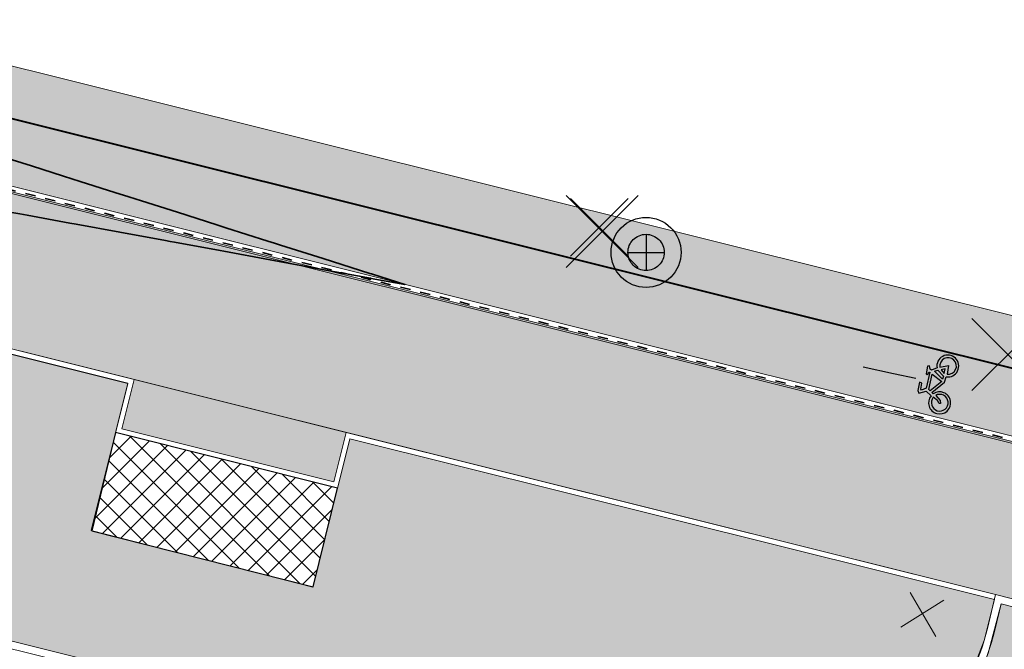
# Model space of a CAD drawing. Header units: metres. Extents: x 538891 to 1080079, y 6588829 to 13178720.
# Tile 592 of 656: x 540058 to 540077, y 6589281 to 6589294. Entities that reach past the tile are written whole.
import ezdxf

# ---------------------------------------------------------------- set-up
doc = ezdxf.new("R2010")
doc.units = ezdxf.units.M
doc.header["$LTSCALE"] = 0.4
doc.linetypes.add('#9_VIA31', pattern=[1, 0.5, -0.5])
doc.layers.add('KOLDE PST', color=7, linetype='Continuous')

# ---------------------------------------------------------------- blocks, each defined once
blk = doc.blocks.new('#9_019061_PP_TL (2D)')
at = {"linetype": 'Continuous', "lineweight": 0, "true_color": 0xffdf7f}
blk.add_hatch(color=41, dxfattribs=at).paths.add_polyline_path([(540078.0032806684, 6589286.742313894), (539977.6468669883, 6589311.778495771), (539969.9075633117, 6589313.554667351), (539852.4138452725, 6589342.430809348), (539846.469636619, 6589343.924182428), (539792.5735380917, 6589357.385167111), (539787.216163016, 6589358.722468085), (539640.4988541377, 6589395.799547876), (539628.2653642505, 6589398.679031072), (539563.8528905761, 6589414.96441731), (539555.9774451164, 6589416.819425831), (539478.7291213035, 6589436.23695716), (539478.412205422, 6589434.976177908), (539555.6416252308, 6589415.563398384), (539563.5342388, 6589413.704075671), (539630.8259227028, 6589396.690739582), (539632.5627005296, 6589396.29121415), (539640.054637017, 6589394.570937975), (539786.8498664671, 6589357.474166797), (539792.2585289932, 6589356.123910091), (539846.1546275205, 6589342.662925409), (539852.1035803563, 6589341.168376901), (539969.5972983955, 6589312.292234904), (539977.3441096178, 6589310.514182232), (540019.7245198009, 6589299.9414284), (540032.9319836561, 6589296.646527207), (540077.6886104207, 6589285.480972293), (540077.6957445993, 6589285.479145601)])
at = {"linetype": 'Continuous', "lineweight": 0, "true_color": 0xadadad}
h = blk.add_hatch(color=253, dxfattribs=at)
edge = h.paths.add_edge_path()
edge.add_line((539477.7626632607, 6589431.943014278), (539486.2567841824, 6589429.807888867))
edge.add_line((539486.2567841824, 6589429.807888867), (539486.1105153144, 6589429.225990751))
edge.add_line((539486.1105153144, 6589429.225990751), (539487.5652606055, 6589428.86031858))
edge.add_line((539487.5652606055, 6589428.86031858), (539487.7115294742, 6589429.442216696))
edge.add_line((539487.7115294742, 6589429.442216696), (539555.6592118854, 6589412.362541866))
edge.add_line((539555.6592118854, 6589412.362541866), (539562.7557662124, 6589410.648743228))
edge.add_line((539562.7557662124, 6589410.648743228), (539566.8068955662, 6589409.679105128))
edge.add_line((539566.8068955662, 6589409.679105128), (539620.1116983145, 6589396.202067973))
edge.add_arc((539619.5969534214, 6589394.166131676), 2.099999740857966, -13.653471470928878, 75.8112727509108, ccw=False)
edge.add_line((539621.6376095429, 6589393.670428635), (539620.7163126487, 6589389.877732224))
edge.add_line((539620.7163126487, 6589389.877732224), (539624.408929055, 6589388.980746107))
edge.add_line((539624.408929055, 6589388.980746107), (539625.312583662, 6589392.700814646))
edge.add_arc((539627.353239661, 6589392.205112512), 2.099999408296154, 75.81124942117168, 166.3465518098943, ccw=False)
edge.add_line((539627.8679853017, 6589394.241048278), (539632.6017820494, 6589393.044203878))
edge.add_line((539632.6017820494, 6589393.044203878), (539643.071860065, 6589390.610996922))
edge.add_line((539643.071860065, 6589390.610996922), (539786.0372070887, 6589354.482079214))
edge.add_line((539786.0372070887, 6589354.482079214), (539792.3012314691, 6589352.918019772))
edge.add_line((539792.3012314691, 6589352.918019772), (539845.3438683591, 6589339.670194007))
edge.add_line((539845.3438683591, 6589339.670194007), (539851.4124813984, 6589338.145976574))
edge.add_line((539851.4124813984, 6589338.145976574), (539860.7490034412, 6589335.851362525))
edge.add_line((539860.7490034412, 6589335.851362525), (539968.6993229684, 6589309.320678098))
edge.add_line((539968.6993229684, 6589309.320678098), (539969.2265677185, 6589309.197134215))
edge.add_line((539969.2265677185, 6589309.197134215), (539974.9736439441, 6589307.850480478))
edge.add_line((539974.9736439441, 6589307.850480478), (539975.8875834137, 6589307.636268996))
edge.add_line((539975.8875834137, 6589307.636268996), (539978.9424721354, 6589306.920423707))
edge.add_line((539978.9424721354, 6589306.920423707), (540047.1253681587, 6589289.910655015))
edge.add_arc((540046.6170546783, 6589287.873103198), 2.100000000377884, -13.970976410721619, 75.99219687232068, ccw=False)
edge.add_line((540048.6549327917, 6589287.366099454), (540047.8150951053, 6589283.990410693))
edge.add_line((540047.8150951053, 6589283.990410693), (540051.5026840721, 6589283.072975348))
edge.add_line((540051.5026840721, 6589283.072975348), (540052.341280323, 6589286.443674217))
edge.add_arc((540054.3791583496, 6589285.936670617), 2.099999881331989, 75.99219364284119, 166.0290268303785, ccw=False)
edge.add_line((540054.8874719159, 6589287.97422229), (540076.8168840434, 6589282.503433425))
edge.add_line((540076.8168840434, 6589282.503433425), (540083.4395259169, 6589280.809379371))
edge.add_line((540083.4395259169, 6589280.809379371), (540088.49419581, 6589279.535390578))
edge.add_arc((540094.4575246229, 6589303.195456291), 24.40000000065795, 255.8536971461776, 302.8232301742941)
edge.add_line((540107.6835194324, 6589282.690991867), (540136.9506649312, 6589301.569178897))
edge.add_arc((540138.0889677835, 6589299.804450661), 2.09999979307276, 48.26669205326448, 122.8232344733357, ccw=False)
edge.add_line((540139.4868626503, 6589301.371578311), (540137.7712634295, 6589305.668443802))
edge.add_line((540137.7712634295, 6589305.668443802), (540106.0573725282, 6589285.212032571))
edge.add_arc((540094.4575246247, 6589303.195456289), 21.39999999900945, 255.8536971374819, 302.82323016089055, ccw=False)
edge.add_line((540089.2273919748, 6589282.444415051), (540083.9478910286, 6589283.775070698))
edge.add_line((540083.9478910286, 6589283.775070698), (540077.6641051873, 6589285.384020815))
edge.add_line((540077.6641051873, 6589285.384020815), (540032.9077782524, 6589296.549500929))
edge.add_line((540032.9077782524, 6589296.549500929), (540019.7003143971, 6589299.844402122))
edge.add_line((540019.7003143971, 6589299.844402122), (539977.3208196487, 6589310.41692758))
edge.add_line((539977.3208196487, 6589310.41692758), (539969.5741785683, 6589312.194941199))
edge.add_line((539969.5741785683, 6589312.194941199), (539852.0794640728, 6589341.071328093))
edge.add_line((539852.0794640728, 6589341.071328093), (539846.1303289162, 6589342.565922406))
edge.add_line((539846.1303289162, 6589342.565922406), (539792.2343076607, 6589356.026887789))
edge.add_line((539792.2343076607, 6589356.026887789), (539786.8255053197, 6589357.3771794))
edge.add_line((539786.8255053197, 6589357.3771794), (539640.031194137, 6589394.473718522))
edge.add_line((539640.031194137, 6589394.473718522), (539632.5402822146, 6589396.193759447))
edge.add_line((539632.5402822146, 6589396.193759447), (539630.8024549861, 6589396.593526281))
edge.add_line((539630.8024549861, 6589396.593526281), (539563.5105163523, 6589413.606926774))
edge.add_line((539563.5105163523, 6589413.606926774), (539555.6179698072, 6589415.466233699))
edge.add_line((539555.6179698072, 6589415.466233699), (539478.485107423, 6589434.854742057))
edge.add_line((539478.485107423, 6589434.854742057), (539477.7626632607, 6589431.943014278))
blk.add_hatch(color=253, dxfattribs=at).paths.add_polyline_path([(540064.047610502, 6589285.689018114), (540063.8055564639, 6589284.718755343), (540059.6334265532, 6589285.759587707), (540059.8754805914, 6589286.729850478)])
at = {"linetype": 'Continuous', "lineweight": 0, "true_color": 0xffcdcd}
h = blk.add_hatch(color=254, dxfattribs=at)
edge = h.paths.add_edge_path()
edge.add_arc((540087.0193858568, 6589279.20546182), 4.000027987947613, 166.7333865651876, 255.4242021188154, ccw=False)
edge.add_line((540083.1261075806, 6589280.123398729), (540083.2602063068, 6589280.700419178))
edge.add_line((540083.2602063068, 6589280.700419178), (540076.9267293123, 6589282.320505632))
edge.add_line((540076.9267293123, 6589282.320505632), (540076.6683064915, 6589281.352277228))
edge.add_arc((540071.9425969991, 6589282.985573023), 4.999998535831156, 259.6535575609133, 340.93386922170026, ccw=False)
edge.add_line((540071.0445989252, 6589278.066875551), (540086.0127365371, 6589275.334172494))
at = {"color": 1, "linetype": 'Continuous', "lineweight": 9, "true_color": 0xff0000, "flags": 128}
for points in [[(539981.796562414, 6589300.260590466), (540047.6818387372, 6589283.868991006), (540051.5635113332, 6589282.90326959), (540070.7354442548, 6589278.133483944, 0.4156852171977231), (540076.8006875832, 6589281.802804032), (540076.9267293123, 6589282.320505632), (540083.2602063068, 6589280.700419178), (540083.1261075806, 6589280.123398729, 0.4512525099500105), (540086.5931442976, 6589275.228208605, 0.08837106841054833), (540098.6632348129, 6589275.514511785, 0.08862814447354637), (540108.4754501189, 6589279.39720579), (540134.2044392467, 6589295.299090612, 0.03171887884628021), (540139.3733184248, 6589298.965877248), (540144.0966168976, 6589302.788718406, 0.1623687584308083), (540145.7917529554, 6589305.460266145, 0.07592737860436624), (540145.9654709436, 6589307.344822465, 0.06130623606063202), (540145.4996302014, 6589308.993169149)], [(539981.8327769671, 6589300.406153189), (540047.7180532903, 6589284.014553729), (540051.5997258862, 6589283.048832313), (540070.771658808, 6589278.279046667, 0.4156852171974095), (540076.6549448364, 6589281.838287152), (540076.8168840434, 6589282.503433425), (540083.4395259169, 6589280.809379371), (540083.2721590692, 6589280.089207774, 0.4515373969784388), (540086.6125160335, 6589275.376992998, 0.08839653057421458), (540098.6334344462, 6589275.661521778, 0.08862814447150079), (540108.3965886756, 6589279.524802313), (540134.1255777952, 6589295.42668713, 0.03171887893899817), (540139.278950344, 6589299.082473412), (540144.0020705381, 6589302.905170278, 0.1623569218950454), (540145.6461773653, 6589305.496428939, 0.07563966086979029), (540145.8161509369, 6589307.328893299, 0.06104989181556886), (540145.361347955, 6589308.935048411)]]:
    blk.add_lwpolyline(points, format="xyb", dxfattribs=at)
at = {"color": 26, "linetype": 'Continuous', "lineweight": 9, "true_color": 0x7f1f00, "flags": 128}
for points in [[(539478.3783714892, 6589434.840327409), (539555.608507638, 6589415.427367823), (539563.5010273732, 6589413.568067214), (539630.7930678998, 6589396.554640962), (539632.5313148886, 6589396.154777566), (539640.0218169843, 6589394.43483074), (539786.8157608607, 6589357.338384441), (539792.2246191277, 6589355.988078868), (539846.1206094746, 6589342.527121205), (539852.0698175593, 6589341.032508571), (539969.5649306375, 6589312.156023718), (539977.311503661, 6589310.378025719), (540019.6906322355, 6589299.805591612), (540032.8980960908, 6589296.510690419), (540077.6543030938, 6589285.345240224), (540083.9380421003, 6589283.736302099), (540089.2176160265, 6589282.405628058, 0.2078616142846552), (540106.079054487, 6589285.178418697), (540137.8949928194, 6589305.700653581)], [(539478.412205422, 6589434.976177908), (539555.6416252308, 6589415.563398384), (539563.5342388, 6589413.704075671), (539630.8259227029, 6589396.690739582), (539632.5627005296, 6589396.29121415), (539640.0546370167, 6589394.570937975), (539786.8498664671, 6589357.474166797), (539792.2585289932, 6589356.123910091), (539846.1546275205, 6589342.662925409), (539852.1035803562, 6589341.168376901), (539969.5972983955, 6589312.292234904), (539977.3441096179, 6589310.514182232), (540019.7245198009, 6589299.9414284), (540032.9319836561, 6589296.646527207), (540077.6886104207, 6589285.480972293), (540083.9725133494, 6589283.871992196), (540089.2518318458, 6589282.541382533, 0.2078616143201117), (540106.0031676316, 6589285.296067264), (540137.8191059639, 6589305.818302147)]]:
    blk.add_lwpolyline(points, format="xyb", dxfattribs=at)
at = {"color": 26, "linetype": '#9_VIA31', "lineweight": 35, "true_color": 0x7f1f00, "flags": 128}
blk.add_lwpolyline([(538967.1483286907, 6589597.119765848), (538965.7734895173, 6589591.531124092), (538963.4364157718, 6589580.668595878, 0.09040084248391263), (538963.1941860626, 6589573.007599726), (538965.8296753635, 6589555.415316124, 0.2761386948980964), (538973.2353764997, 6589546.397497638), (538977.321869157, 6589545.18539376), (538983.1510333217, 6589543.646879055, 0.05419097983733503), (538991.0305051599, 6589542.457839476), (538997.3019925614, 6589542.197423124, -0.05419032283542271), (539002.2450342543, 6589541.451494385), (539020.5147111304, 6589536.629505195), (539037.1212181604, 6589531.450152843, 0.09107514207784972), (539048.3728820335, 6589530.085704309), (539075.1435589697, 6589531.719990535, -0.0767516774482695), (539091.290335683, 6589530.226055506), (539160.9258938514, 6589512.781363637), (539209.5338009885, 6589500.51189191), (539288.5486192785, 6589480.452743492, 0.01912560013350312), (539291.6426194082, 6589479.792093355), (539316.1156700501, 6589475.537682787), (539397.2134255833, 6589455.141470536), (539432.3306023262, 6589446.274454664), (539471.4817875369, 6589436.614109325), (539478.3952884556, 6589434.908252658), (539555.6250664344, 6589415.495383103), (539563.5176330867, 6589413.636071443), (539630.8094953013, 6589396.622690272), (539632.5470077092, 6589396.222995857), (539640.0382270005, 6589394.502884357), (539786.8328136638, 6589357.40627562), (539792.2415740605, 6589356.055994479), (539846.1376184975, 6589342.595023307), (539852.0866989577, 6589341.100442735), (539969.5811145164, 6589312.224129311), (539977.3278066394, 6589310.446103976), (540019.7075760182, 6589299.873510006), (540032.9150398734, 6589296.578608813), (540077.6714567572, 6589285.413106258), (540083.9552777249, 6589283.804147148), (540089.2347239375, 6589282.473505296, 0.2078616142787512), (540106.0411110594, 6589285.23724298), (540137.8570493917, 6589305.759477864)], format="xyb", dxfattribs=at)
at = {"color": 41, "linetype": 'Continuous', "lineweight": 9, "true_color": 0xffdf7f, "flags": 128}
blk.add_lwpolyline([(539640.054637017, 6589394.570937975), (539786.8498664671, 6589357.474166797), (539792.2585289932, 6589356.123910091), (539846.1546275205, 6589342.662925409), (539852.1035803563, 6589341.168376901), (539969.5972983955, 6589312.292234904), (539977.3441096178, 6589310.514182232), (540019.7245198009, 6589299.9414284), (540032.9319836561, 6589296.646527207), (540077.6886104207, 6589285.480972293), (540077.6957445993, 6589285.479145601), (540078.0032806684, 6589286.742313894), (539977.6468669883, 6589311.778495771), (539969.9075633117, 6589313.554667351), (539852.4138452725, 6589342.430809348), (539846.469636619, 6589343.924182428), (539792.5735380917, 6589357.385167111), (539787.216163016, 6589358.722468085), (539640.4988541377, 6589395.799547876)], dxfattribs=at)
at = {"color": 251, "linetype": 'Continuous', "lineweight": 9, "true_color": 0x5b5b5b, "flags": 128}
blk.add_lwpolyline([(539978.9424721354, 6589306.920423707), (540047.1253681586, 6589289.910655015, -0.4140253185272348), (540048.6549327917, 6589287.366099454), (540047.8150951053, 6589283.990410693), (540051.5026840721, 6589283.072975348), (540052.341280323, 6589286.443674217, -0.4144018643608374), (540054.8874719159, 6589287.97422229), (540076.8168840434, 6589282.503433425), (540083.4395259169, 6589280.809379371), (540088.4941958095, 6589279.535390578, 0.2078616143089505), (540107.6835194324, 6589282.690991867), (540136.9506649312, 6589301.569178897, -0.337297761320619), (540139.4868626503, 6589301.371578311), (540137.7712634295, 6589305.668443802), (540106.057372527, 6589285.212032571, -0.2078616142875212), (540089.2273919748, 6589282.444415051), (540083.9478910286, 6589283.775070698), (540077.6641051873, 6589285.384020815), (540032.9077782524, 6589296.549500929), (540019.7003143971, 6589299.844402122)], format="xyb", dxfattribs=at)
at = {"color": 5, "linetype": 'Continuous', "lineweight": 40, "true_color": 0x0000ff, "flags": 128}
blk.add_lwpolyline([(540024.6864499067, 6589302.870929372), (540024.6292557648, 6589301.719897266, 0.3582332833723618), (540026.142683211, 6589299.680115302), (540033.2466539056, 6589297.907868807), (540077.8567258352, 6589286.778875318)], format="xyb", dxfattribs=at)
at = {"color": 5, "linetype": 'Continuous', "lineweight": 35, "true_color": 0x0000ff, "flags": 128}
blk.add_lwpolyline([(540057.4743637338, 6589290.014076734), (540057.6267027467, 6589289.986126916), (540057.7731488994, 6589289.959258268), (540058.6122422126, 6589289.805308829), (540058.7396267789, 6589289.781937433), (540059.5977816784, 6589289.624490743), (540060.4904679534, 6589289.46070854), (540060.5833211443, 6589289.443672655), (540060.6725825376, 6589289.427295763), (540061.56886061, 6589289.26285457), (540061.6390604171, 6589289.249974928), (540062.5544000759, 6589289.082036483), (540063.5065721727, 6589288.907340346), (540063.5399395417, 6589288.901218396), (540063.5720161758, 6589288.895333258), (540064.5254790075, 6589288.720400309), (540064.5384940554, 6589288.718012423), (540065.1983948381, 6589288.596939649), (540064.5463405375, 6589288.804022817), (540064.5130691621, 6589288.814589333), (540063.5913544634, 6589289.107312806), (540062.754991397, 6589289.372929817), (540062.6363683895, 6589289.410602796), (540062.5056397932, 6589289.452120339), (540061.6813823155, 6589289.713892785), (540061.5019251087, 6589289.770885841), (540060.7263962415, 6589290.017182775), (540060.0226820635, 6589290.240672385), (540059.7714101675, 6589290.320472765), (540059.4944957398, 6589290.408416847), (540058.8164240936, 6589290.623762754), (540058.4907810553, 6589290.727182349), (540057.8614380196, 6589290.927052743), (540057.29037273, 6589291.108414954)], dxfattribs=at)
at = {"color": 144, "linetype": 'Continuous', "lineweight": 9, "true_color": 0x007299, "flags": 128}
for points in [[(540076.8168840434, 6589282.503433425), (540064.047610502, 6589285.689018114), (540063.8055564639, 6589284.718755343), (540059.6334265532, 6589285.759587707), (540059.8754805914, 6589286.729850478), (540054.8874719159, 6589287.974222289, 0.4144018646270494), (540052.341280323, 6589286.443674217), (540051.5026840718, 6589283.072975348)], [(540076.7932282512, 6589282.406270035), (540064.1204313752, 6589285.567786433), (540063.8783773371, 6589284.597523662), (540059.5121948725, 6589285.686766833), (540059.7542489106, 6589286.657029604), (540054.8632665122, 6589287.877196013, 0.4144018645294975), (540052.4383221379, 6589286.419531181), (540051.5997258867, 6589283.048832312)]]:
    blk.add_lwpolyline(points, format="xyb", dxfattribs=at)
at = {"color": 251, "linetype": 'Continuous', "lineweight": 9, "true_color": 0x5b5b5b, "flags": 128}
blk.add_lwpolyline([(540064.047610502, 6589285.689018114), (540063.8055564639, 6589284.718755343), (540059.6334265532, 6589285.759587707), (540059.8754805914, 6589286.729850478)], close=True, dxfattribs=at)
at = {"color": 254, "linetype": 'Continuous', "lineweight": 9, "true_color": 0xffcdcd, "flags": 128}
blk.add_lwpolyline([(540086.0127365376, 6589275.334172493, -0.407536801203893), (540083.1261075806, 6589280.123398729), (540083.2602063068, 6589280.700419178), (540076.9267293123, 6589282.320505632), (540076.6683064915, 6589281.352277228, -0.3703096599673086), (540071.0445989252, 6589278.066875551), (540086.0127365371, 6589275.334172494)], format="xyb", close=True, dxfattribs=at)
blk = doc.blocks.new('KOLDE PST TL')
at = {"color": 7}
blk.add_blockref('#9_019061_PP_TL (2D)', (0, 0), dxfattribs=at)
blk = doc.blocks.new('#13_Kolde pst HP -xref$0$likvideeritav')
at = {"color": 1, "linetype": 'Continuous', "lineweight": 25, "true_color": 0xff0000}
for p, q in [((0.7071067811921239, -0.7071067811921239), (-0.7071067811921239, 0.7071067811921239)), ((0.7071067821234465, 0.7071067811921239), (-0.7071067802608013, -0.7071067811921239))]:
    blk.add_line(p, q, dxfattribs=at)
blk = doc.blocks.new('#13_KOLDE TAIM (2D)')
at = {"linetype": 'Continuous', "lineweight": 0, "true_color": 0xc4f877}
h = blk.add_hatch(color=71, dxfattribs=at)
edge = h.paths.add_edge_path()
edge.add_line((540024.6864499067, 6589302.870929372), (540024.629255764, 6589301.719897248))
edge.add_arc((540026.6267911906, 6589301.620640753), 1.99999990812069, 177.1553421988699, 255.9921990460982)
edge.add_line((540026.1426832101, 6589299.680115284), (540077.8567258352, 6589286.778875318))
edge.add_line((540077.8567258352, 6589286.778875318), (540078.1077317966, 6589287.746904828))
edge.add_line((540078.1077317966, 6589287.746904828), (540026.3847372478, 6589300.650378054))
edge.add_arc((540026.6267912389, 6589301.620640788), 0.999999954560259, 177.1553421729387, 255.9921989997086, ccw=False)
edge.add_line((540025.6280235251, 6589301.670269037), (540025.6852176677, 6589302.821301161))
edge.add_line((540025.6852176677, 6589302.821301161), (540024.6864499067, 6589302.870929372))
blk.add_hatch(color=71, dxfattribs=at).paths.add_polyline_path([(540051.5997258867, 6589283.048832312), (540052.4383221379, 6589286.419531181), (540052.8147374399, 6589287.182698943), (540053.6442118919, 6589287.796738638), (540054.3470345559, 6589287.93641247), (540054.7293484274, 6589287.905773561), (540059.7531142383, 6589286.65248132), (540059.0286286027, 6589283.763059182), (540063.390250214, 6589282.649031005), (540064.1204313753, 6589285.567786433), (540076.7930272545, 6589282.405444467), (540076.590354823, 6589281.599631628), (540076.3453318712, 6589280.951264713), (540075.9769935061, 6589280.293709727), (540075.5124444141, 6589279.702484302), (540075.0337554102, 6589279.248298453), (540074.511189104, 6589278.871594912), (540073.666987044, 6589278.435301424), (540072.6386744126, 6589278.185785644), (540071.8119402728, 6589278.137334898), (540070.771658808, 6589278.279046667)])
at = {"linetype": 'Continuous', "lineweight": 5, "true_color": 0xcc9900}
h = blk.add_hatch(dxfattribs=at)
h.set_pattern_fill('#13_ANSI37', color=42, style=0, pattern_type=2)
h.set_pattern_definition([(45, (0, 0), (-0.2245064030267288, 0.2245064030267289), []), (135, (0, 0), (-0.2245064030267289, -0.2245064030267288), [])])
h.paths.add_polyline_path([(540063.3943215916, 6589282.657207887), (540063.878377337, 6589284.597523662), (540059.5121948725, 6589285.686766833), (540059.0435059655, 6589283.759290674)])
at = {"color": 92, "linetype": 'Continuous', "lineweight": 5, "true_color": 0x00cc00}
blk.add_line((540059.5121948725, 6589285.686766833), (540063.8783773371, 6589284.597523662), dxfattribs=at)
at = {"color": 71, "linetype": 'Continuous', "lineweight": 5, "true_color": 0xc4f877, "flags": 128}
blk.add_lwpolyline([(540024.6864499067, 6589302.870929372), (540024.629255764, 6589301.719897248, 0.3582332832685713), (540026.1426832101, 6589299.680115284), (540077.8567258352, 6589286.778875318), (540078.1077317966, 6589287.746904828), (540026.3847372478, 6589300.650378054, -0.3582332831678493), (540025.6280235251, 6589301.670269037), (540025.6852176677, 6589302.821301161)], format="xyb", close=True, dxfattribs=at)
blk.add_lwpolyline([(540051.5997258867, 6589283.048832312), (540052.4383221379, 6589286.419531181), (540052.8147374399, 6589287.182698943), (540053.6442118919, 6589287.796738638), (540054.3470345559, 6589287.93641247), (540054.7293484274, 6589287.905773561), (540059.7531142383, 6589286.65248132), (540059.0286286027, 6589283.763059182), (540063.390250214, 6589282.649031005), (540064.1204313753, 6589285.567786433), (540076.7930272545, 6589282.405444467), (540076.590354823, 6589281.599631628), (540076.3453318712, 6589280.951264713), (540075.9769935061, 6589280.293709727), (540075.5124444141, 6589279.702484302), (540075.0337554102, 6589279.248298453), (540074.511189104, 6589278.871594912), (540073.666987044, 6589278.435301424), (540072.6386744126, 6589278.185785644), (540071.8119402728, 6589278.137334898), (540070.771658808, 6589278.279046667)], close=True, dxfattribs=at)
at = {"color": 42, "linetype": 'Continuous', "lineweight": 25, "true_color": 0xcc9900, "flags": 128}
blk.add_lwpolyline([(540063.3943215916, 6589282.657207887), (540063.878377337, 6589284.597523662), (540059.5121948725, 6589285.686766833), (540059.0435059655, 6589283.759290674)], close=True, dxfattribs=at)
at = {"color": 1, "true_color": 0xff0000}
for p in [(540069.0781248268, 6589289.641204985), (540077.0567182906, 6589287.220643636)]:
    blk.add_blockref('#13_Kolde pst HP -xref$0$likvideeritav', p, dxfattribs=at)
blk = doc.blocks.new('Kolde pst Taim')
at = {"color": 13, "true_color": 0xff4646}
blk.add_blockref('#13_KOLDE TAIM (2D)', (0, 0), dxfattribs=at)
blk = doc.blocks.new('#15_019061_PP_ELV-4-01_v01_Puhas$0$A$C2D7D09D12')
at = {"color": 1, "linetype": 'Continuous', "lineweight": 25, "true_color": 0xff0000}
for p, q in [((0.0353555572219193, 0.03535634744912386), (1.170666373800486, 1.170667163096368)), ((0.03535555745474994, 1.170667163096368), (1.170666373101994, 0.03535634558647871))]:
    blk.add_line(p, q, dxfattribs=at)
blk = doc.blocks.new('#15_Kolde pst ELV-3 (2D)')
at = {"color": 1, "linetype": 'Continuous', "lineweight": 25, "true_color": 0xff0000}
for p, q in [((540069.9428910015, 6589289.583874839), (540069.9428910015, 6589288.872034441)), ((540069.5869708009, 6589289.22795464), (540070.2988111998, 6589289.22795464))]:
    blk.add_line(p, q, dxfattribs=at)
at = {"color": 1, "linetype": 'Continuous', "lineweight": 25, "true_color": 0xff0000, "flags": 128}
for points in [[(540070.630618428, 6589289.22795464), (540070.6273068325, 6589289.160545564), (540070.6174039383, 6589289.093785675), (540070.6010051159, 6589289.028317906), (540070.5782682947, 6589288.964772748), (540070.5494124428, 6589288.903762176), (540070.5147154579, 6589288.845873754), (540070.4745114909, 6589288.791664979), (540070.4291877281, 6589288.741657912), (540070.3791806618, 6589288.69633415), (540070.3249718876, 6589288.656130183), (540070.2670834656, 6589288.621433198), (540070.2060728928, 6589288.592577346), (540070.1425277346, 6589288.569840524), (540070.0770599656, 6589288.553441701), (540070.010300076, 6589288.543538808), (540069.9428910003, 6589288.540227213), (540069.8754819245, 6589288.543538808), (540069.8087220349, 6589288.553441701), (540069.7432542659, 6589288.569840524), (540069.6797091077, 6589288.592577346), (540069.618698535, 6589288.621433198), (540069.560810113, 6589288.656130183), (540069.5066013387, 6589288.69633415), (540069.4565942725, 6589288.741657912), (540069.4112705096, 6589288.791664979), (540069.3710665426, 6589288.845873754), (540069.3363695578, 6589288.903762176), (540069.3075137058, 6589288.964772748), (540069.2847768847, 6589289.028317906), (540069.2683780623, 6589289.093785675), (540069.2584751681, 6589289.160545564), (540069.2551635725, 6589289.22795464), (540069.2584751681, 6589289.295363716), (540069.2683780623, 6589289.362123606), (540069.2847768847, 6589289.427591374), (540069.3075137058, 6589289.491136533), (540069.3363695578, 6589289.552147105), (540069.3710665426, 6589289.610035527), (540069.4112705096, 6589289.664244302), (540069.4565942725, 6589289.714251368), (540069.5066013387, 6589289.759575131), (540069.560810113, 6589289.799779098), (540069.618698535, 6589289.834476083), (540069.6797091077, 6589289.863331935), (540069.7432542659, 6589289.886068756), (540069.8087220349, 6589289.902467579), (540069.8754819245, 6589289.912370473), (540069.9428910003, 6589289.915682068), (540070.010300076, 6589289.912370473), (540070.0770599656, 6589289.902467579), (540070.1425277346, 6589289.886068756), (540070.2060728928, 6589289.863331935), (540070.2670834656, 6589289.834476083), (540070.3249718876, 6589289.799779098), (540070.3791806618, 6589289.759575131), (540070.4291877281, 6589289.714251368), (540070.4745114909, 6589289.664244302), (540070.5147154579, 6589289.610035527), (540070.5494124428, 6589289.552147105), (540070.5782682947, 6589289.491136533), (540070.6010051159, 6589289.427591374), (540070.6174039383, 6589289.362123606), (540070.6273068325, 6589289.295363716)], [(540070.630618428, 6589289.22795464), (540070.6273068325, 6589289.160545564), (540070.6174039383, 6589289.093785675), (540070.6010051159, 6589289.028317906), (540070.5782682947, 6589288.964772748), (540070.5494124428, 6589288.903762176), (540070.5147154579, 6589288.845873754), (540070.4745114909, 6589288.791664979), (540070.4291877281, 6589288.741657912), (540070.3791806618, 6589288.69633415), (540070.3249718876, 6589288.656130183), (540070.2670834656, 6589288.621433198), (540070.2060728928, 6589288.592577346), (540070.1425277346, 6589288.569840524), (540070.0770599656, 6589288.553441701), (540070.010300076, 6589288.543538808), (540069.9428910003, 6589288.540227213), (540069.8754819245, 6589288.543538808), (540069.8087220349, 6589288.553441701), (540069.7432542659, 6589288.569840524), (540069.6797091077, 6589288.592577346), (540069.618698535, 6589288.621433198), (540069.560810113, 6589288.656130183), (540069.5066013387, 6589288.69633415), (540069.4565942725, 6589288.741657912), (540069.4112705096, 6589288.791664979), (540069.3710665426, 6589288.845873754), (540069.3363695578, 6589288.903762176), (540069.3075137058, 6589288.964772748), (540069.2847768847, 6589289.028317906), (540069.2683780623, 6589289.093785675), (540069.2584751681, 6589289.160545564), (540069.2551635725, 6589289.22795464), (540069.2584751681, 6589289.295363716), (540069.2683780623, 6589289.362123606), (540069.2847768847, 6589289.427591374), (540069.3075137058, 6589289.491136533), (540069.3363695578, 6589289.552147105), (540069.3710665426, 6589289.610035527), (540069.4112705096, 6589289.664244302), (540069.4565942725, 6589289.714251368), (540069.5066013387, 6589289.759575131), (540069.560810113, 6589289.799779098), (540069.618698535, 6589289.834476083), (540069.6797091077, 6589289.863331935), (540069.7432542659, 6589289.886068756), (540069.8087220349, 6589289.902467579), (540069.8754819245, 6589289.912370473), (540069.9428910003, 6589289.915682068), (540070.010300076, 6589289.912370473), (540070.0770599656, 6589289.902467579), (540070.1425277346, 6589289.886068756), (540070.2060728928, 6589289.863331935), (540070.2670834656, 6589289.834476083), (540070.3249718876, 6589289.799779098), (540070.3791806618, 6589289.759575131), (540070.4291877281, 6589289.714251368), (540070.4745114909, 6589289.664244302), (540070.5147154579, 6589289.610035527), (540070.5494124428, 6589289.552147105), (540070.5782682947, 6589289.491136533), (540070.6010051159, 6589289.427591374), (540070.6174039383, 6589289.362123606), (540070.6273068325, 6589289.295363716)], [(540070.2988111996, 6589289.22795464), (540070.2970973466, 6589289.19306836), (540070.2919722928, 6589289.158518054), (540070.2834853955, 6589289.12463646), (540070.2717183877, 6589289.091749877), (540070.2567845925, 6589289.06017502), (540070.2388278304, 6589289.030215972), (540070.218021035, 6589289.002161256), (540070.1945645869, 6589288.976281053), (540070.1686843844, 6589288.952824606), (540070.1406296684, 6589288.93201781), (540070.1106706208, 6589288.914061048), (540070.0790957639, 6589288.899127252), (540070.0462091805, 6589288.887360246), (540070.0123275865, 6589288.878873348), (540069.9777772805, 6589288.873748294), (540069.9428910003, 6589288.872034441), (540069.9080047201, 6589288.873748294), (540069.873454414, 6589288.878873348), (540069.8395728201, 6589288.887360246), (540069.8066862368, 6589288.899127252), (540069.7751113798, 6589288.914061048), (540069.7451523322, 6589288.93201781), (540069.717097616, 6589288.952824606), (540069.6912174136, 6589288.976281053), (540069.6677609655, 6589289.002161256), (540069.6469541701, 6589289.030215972), (540069.6289974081, 6589289.06017502), (540069.6140636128, 6589289.091749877), (540069.6022966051, 6589289.12463646), (540069.5938097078, 6589289.158518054), (540069.5886846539, 6589289.19306836), (540069.5869708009, 6589289.22795464), (540069.5886846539, 6589289.26284092), (540069.5938097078, 6589289.297391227), (540069.6022966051, 6589289.33127282), (540069.6140636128, 6589289.364159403), (540069.6289974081, 6589289.395734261), (540069.6469541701, 6589289.425693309), (540069.6677609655, 6589289.453748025), (540069.6912174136, 6589289.479628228), (540069.717097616, 6589289.503084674), (540069.7451523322, 6589289.523891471), (540069.7751113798, 6589289.541848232), (540069.8066862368, 6589289.556782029), (540069.8395728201, 6589289.568549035), (540069.873454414, 6589289.577035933), (540069.9080047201, 6589289.582160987), (540069.9428910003, 6589289.583874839), (540069.9777772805, 6589289.582160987), (540070.0123275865, 6589289.577035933), (540070.0462091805, 6589289.568549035), (540070.0790957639, 6589289.556782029), (540070.1106706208, 6589289.541848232), (540070.1406296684, 6589289.523891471), (540070.1686843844, 6589289.503084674), (540070.1945645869, 6589289.479628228), (540070.218021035, 6589289.453748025), (540070.2388278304, 6589289.425693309), (540070.2567845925, 6589289.395734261), (540070.2717183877, 6589289.364159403), (540070.2834853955, 6589289.33127282), (540070.2919722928, 6589289.297391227), (540070.2970973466, 6589289.26284092)], [(540070.2988111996, 6589289.22795464), (540070.2970973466, 6589289.19306836), (540070.2919722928, 6589289.158518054), (540070.2834853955, 6589289.12463646), (540070.2717183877, 6589289.091749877), (540070.2567845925, 6589289.06017502), (540070.2388278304, 6589289.030215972), (540070.218021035, 6589289.002161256), (540070.1945645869, 6589288.976281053), (540070.1686843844, 6589288.952824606), (540070.1406296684, 6589288.93201781), (540070.1106706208, 6589288.914061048), (540070.0790957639, 6589288.899127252), (540070.0462091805, 6589288.887360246), (540070.0123275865, 6589288.878873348), (540069.9777772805, 6589288.873748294), (540069.9428910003, 6589288.872034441), (540069.9080047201, 6589288.873748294), (540069.873454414, 6589288.878873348), (540069.8395728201, 6589288.887360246), (540069.8066862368, 6589288.899127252), (540069.7751113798, 6589288.914061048), (540069.7451523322, 6589288.93201781), (540069.717097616, 6589288.952824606), (540069.6912174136, 6589288.976281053), (540069.6677609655, 6589289.002161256), (540069.6469541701, 6589289.030215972), (540069.6289974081, 6589289.06017502), (540069.6140636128, 6589289.091749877), (540069.6022966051, 6589289.12463646), (540069.5938097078, 6589289.158518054), (540069.5886846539, 6589289.19306836), (540069.5869708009, 6589289.22795464), (540069.5886846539, 6589289.26284092), (540069.5938097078, 6589289.297391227), (540069.6022966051, 6589289.33127282), (540069.6140636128, 6589289.364159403), (540069.6289974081, 6589289.395734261), (540069.6469541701, 6589289.425693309), (540069.6677609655, 6589289.453748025), (540069.6912174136, 6589289.479628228), (540069.717097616, 6589289.503084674), (540069.7451523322, 6589289.523891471), (540069.7751113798, 6589289.541848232), (540069.8066862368, 6589289.556782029), (540069.8395728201, 6589289.568549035), (540069.873454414, 6589289.577035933), (540069.9080047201, 6589289.582160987), (540069.9428910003, 6589289.583874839), (540069.9777772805, 6589289.582160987), (540070.0123275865, 6589289.577035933), (540070.0462091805, 6589289.568549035), (540070.0790957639, 6589289.556782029), (540070.1106706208, 6589289.541848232), (540070.1406296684, 6589289.523891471), (540070.1686843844, 6589289.503084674), (540070.1945645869, 6589289.479628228), (540070.218021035, 6589289.453748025), (540070.2388278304, 6589289.425693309), (540070.2567845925, 6589289.395734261), (540070.2717183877, 6589289.364159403), (540070.2834853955, 6589289.33127282), (540070.2919722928, 6589289.297391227), (540070.2970973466, 6589289.26284092)]]:
    blk.add_lwpolyline(points, close=True, dxfattribs=at)
at = {"color": 7}
blk.add_blockref('#15_019061_PP_ELV-4-01_v01_Puhas$0$A$C2D7D09D12', (540068.4213927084, 6589289.116921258), dxfattribs=at)
blk = doc.blocks.new('Kolde pst EL')
at = {"color": 13, "true_color": 0xff4646}
blk.add_blockref('#15_Kolde pst ELV-3 (2D)', (0, 0), dxfattribs=at)
blk = doc.blocks.new('#16_019061_PP_TL_liiklusskeem$0$ratas')
at = {"linetype": 'Continuous', "lineweight": 0}
h = blk.add_hatch(color=7, dxfattribs=at)
h.paths.add_polyline_path([(0.18044043, 0.8619031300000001), (0.12229318, 0.82194316), (0.20645367, 0.6580048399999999), (0.12535356, 0.5135342), (0.06156055, 0.5370768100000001), (-0.00607794, 0.54406507), (-0.07333677, 0.53406246), (-0.13601449, 0.5076938), (-0.19019582, 0.46660626), (-0.23249622, 0.41336644), (-0.26027334, 0.35130007), (-0.27179201, 0.28428423), (-0.26633271, 0.21650518), (-0.24423646, 0.15219688), (-0.20688354, 0.09537644), (-0.15660727, 0.04959326), (-0.09654825, 0.01770727), (-0.03045817, 0.00171029), (0.03753453, 0.00260158), (0.10318258, 0.02032549), (0.16238514, 0.05377485), (0.21144402, 0.10086018), (0.24729467, 0.15864022), (0.26769762, 0.22350564), (0.27137836, 0.2914045), (0.25810696, 0.35809537), (0.22871245, 0.4194123), (0.185031, 0.471525), (0.20951405, 0.5166080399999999), (0.5201427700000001, 0.26557749), (0.6593901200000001, 0.25020827), (0.67851131, 0.16826221), (0.72202145, 0.0962369), (0.7856607, 0.04118399), (0.86319846, 0.00849342), (0.94704339, 0.00136576), (1.02898668, 0.02049884), (1.10100567, 0.06401945), (1.15604934, 0.12766668), (1.18872865, 0.20520919), (1.19584414, 0.28905516), (1.17669917, 0.37099566), (1.13316811, 0.44300833), (1.06951288, 0.49804276), (0.99196564, 0.53071082), (0.90811864, 0.5378141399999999), (0.82618091, 0.5186572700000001), (0.74661099, 0.63853717), (0.76344309, 0.67849713), (0.83995262, 0.70923557), (0.82006015, 0.75534322), (0.62725612, 0.7491955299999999), (0.60583345, 0.71538325), (0.68846374, 0.6754232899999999), (0.68693355, 0.66722637), (0.2844934, 0.6754232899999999), (0.20645367, 0.77583551), (0.22787634, 0.7953031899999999), (0.38395579, 0.8024754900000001), (0.39313694, 0.8619031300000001)])
h.paths.add_polyline_path([(0.8552545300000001, 0.45205733), (0.94553578, 0.2522575), (0.72671851, 0.2450852), (0.7418430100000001, 0.18333718), (0.7752323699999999, 0.12923803), (0.82364718, 0.0880364), (0.88239027, 0.06372966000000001), (0.94576241, 0.05867602), (1.00761529, 0.0733658), (1.06194797, 0.10637379), (1.10348913, 0.15449759), (1.12820848, 0.21306824), (1.13370776, 0.27640327), (1.11945343, 0.33835795), (1.08682844, 0.39292147), (1.03899805, 0.43480012), (0.9806027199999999, 0.45993085), (0.91730794, 0.4658755)])
h.paths.add_polyline_path([(-0.04700492, 0.46889687), (-0.09403608, 0.45015135), (-0.13507643, 0.42050317), (-0.16764819, 0.38174231), (-0.18978489, 0.3362089), (-0.20015004, 0.28665198), (-0.19811787, 0.2360635), (-0.18381105, 0.18749767), (-0.15809335, 0.14388661), (-0.12251745, 0.10786329), (-0.0792312, 0.08160257), (-0.03084796, 0.06668992), (0.01971116, 0.06402567), (0.06939375, 0.07377068), (0.11520025, 0.09533660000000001), (0.15436516, 0.12742141), (0.18452392, 0.16808802), (0.20385574, 0.21488124), (0.21119349, 0.26497597), (0.20609414, 0.3153478), (0.18886558, 0.36295559), (0.16054795, 0.4049250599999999), (0.06261575, 0.26967595), (-0.007773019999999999, 0.2450852), (-0.01542397, 0.28094671), (0.04731384, 0.33627589), (0.10087051, 0.45205733), (0.05348176, 0.46987952), (0.00317759, 0.47560799)])
h.paths.add_polyline_path([(0.58900135, 0.32500513), (0.6593901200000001, 0.3229559), (0.77262423, 0.48484499), (0.73283928, 0.55861724)])
h.paths.add_polyline_path([(0.24011787, 0.56066646), (0.5262635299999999, 0.33422666), (0.65326936, 0.5985771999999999), (0.26919149, 0.5985771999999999)])
at = {"color": 7, "linetype": 'Continuous', "lineweight": 25, "flags": 128}
for points in [[(0.3931369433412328, 0.8619031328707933), (0.1804404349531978, 0.8619031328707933), (0.1222931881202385, 0.8219431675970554), (0.2064536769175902, 0.6580048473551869), (0.1253535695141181, 0.51353420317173, 0.5478322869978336), (-0.2717920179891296, 0.2842842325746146, 0.5478322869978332), (0.1031825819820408, 0.02032549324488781, 0.5478322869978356), (0.1850310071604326, 0.4715250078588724), (0.2095140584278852, 0.5166080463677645), (0.5201427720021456, 0.2655774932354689), (0.6593901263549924, 0.2502082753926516, 0.7266312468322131), (1.15604934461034, 0.1276666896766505, 0.7266312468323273), (0.8261809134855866, 0.518657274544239), (0.7466109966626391, 0.6385371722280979), (0.7634430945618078, 0.6784971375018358), (0.8399526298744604, 0.7092355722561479), (0.820060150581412, 0.7553432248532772), (0.6272561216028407, 0.7491955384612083), (0.6058334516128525, 0.7153832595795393), (0.6884637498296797, 0.6754232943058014), (0.6869335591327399, 0.6672263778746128), (0.2844934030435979, 0.6754232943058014), (0.2064536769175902, 0.7758355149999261), (0.2278763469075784, 0.7953031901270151), (0.3839557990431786, 0.8024754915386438), (0.3931369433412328, 0.8619031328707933)], [(0.1605479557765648, 0.4049250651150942), (0.06261575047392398, 0.2696759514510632), (-0.007773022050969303, 0.24508520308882), (-0.01542397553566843, 0.2809467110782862), (0.0473138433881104, 0.3362758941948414), (0.1008705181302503, 0.4520573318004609, 0.5368184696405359), (-0.2001500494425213, 0.2866519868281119, 0.5368184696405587), (0.06939375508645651, 0.07377068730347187, 0.5368184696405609), (0.1605479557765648, 0.4049250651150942)], [(0.8552545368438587, 0.4520573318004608), (0.9455357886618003, 0.2522575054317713), (0.726718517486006, 0.24508520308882, 0.7222523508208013), (1.10348913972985, 0.1544975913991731, 0.7222523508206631), (0.8552545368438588, 0.4520573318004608)]]:
    blk.add_lwpolyline(points, format="xyb", dxfattribs=at)
for points in [[(0.2691914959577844, 0.5985772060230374), (0.6532693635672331, 0.5985772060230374), (0.5262635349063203, 0.3342266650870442), (0.240117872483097, 0.5606664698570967), (0.2691914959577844, 0.5985772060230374)], [(0.7328392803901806, 0.5586172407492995), (0.7726242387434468, 0.4848449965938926), (0.6593901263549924, 0.3229559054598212), (0.5890013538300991, 0.3250051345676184), (0.7328392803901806, 0.5586172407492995)], [(0.8016978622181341, 0.4100481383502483), (0.7313090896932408, 0.3168082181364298), (0.8506639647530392, 0.3147589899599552), (0.8016978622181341, 0.4100481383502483)]]:
    blk.add_lwpolyline(points, dxfattribs=at)
blk = doc.blocks.new('#16_019061_PP_TL_liiklusskeem$0$likv1')
at = {"color": 1, "linetype": 'Continuous', "lineweight": 13, "true_color": 0xff0000}
for p, q in [((-0.3179170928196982, -0.3859128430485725), (0.2817310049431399, 0.4130709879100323)), ((-0.3897114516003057, 0.3132490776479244), (0.3897114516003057, -0.3132490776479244))]:
    blk.add_line(p, q, dxfattribs=at)
blk = doc.blocks.new('#16_Kolde TL (2D)')
at = {"color": 7, "linetype": 'Continuous', "lineweight": 25, "flags": 128}
blk.add_lwpolyline([(540075.2471925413, 6589286.749036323), (540074.807440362, 6589286.844524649), (540074.2114278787, 6589286.973943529)], dxfattribs=at)
at = {"color": 7, "xscale": 0.8000000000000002, "yscale": 0.8000000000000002, "zscale": 0.8000000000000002, "rotation": 77.61438663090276}
blk.add_blockref('#16_019061_PP_TL_liiklusskeem$0$ratas', (540075.9280624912, 6589286.224147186), dxfattribs=at)
at = {"color": 3, "true_color": 0x00ff00, "rotation": 338.9377856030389}
blk.add_blockref('#16_019061_PP_TL_liiklusskeem$0$likv1', (540075.3894359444, 6589282.11102618), dxfattribs=at)
blk = doc.blocks.new('Kolde pst märgistus')
at = {"color": 13, "true_color": 0xff4646}
blk.add_blockref('#16_Kolde TL (2D)', (0, 0), dxfattribs=at)

msp = doc.modelspace()

# ---------------------------------------------------------------- block references
at = {"layer": 'KOLDE PST', "color": 7}
for name in ['KOLDE PST TL', 'Kolde pst märgistus', 'Kolde pst Taim', 'Kolde pst EL']:
    msp.add_blockref(name, (0, 0), dxfattribs=at)

doc.saveas('drawing.dxf')
